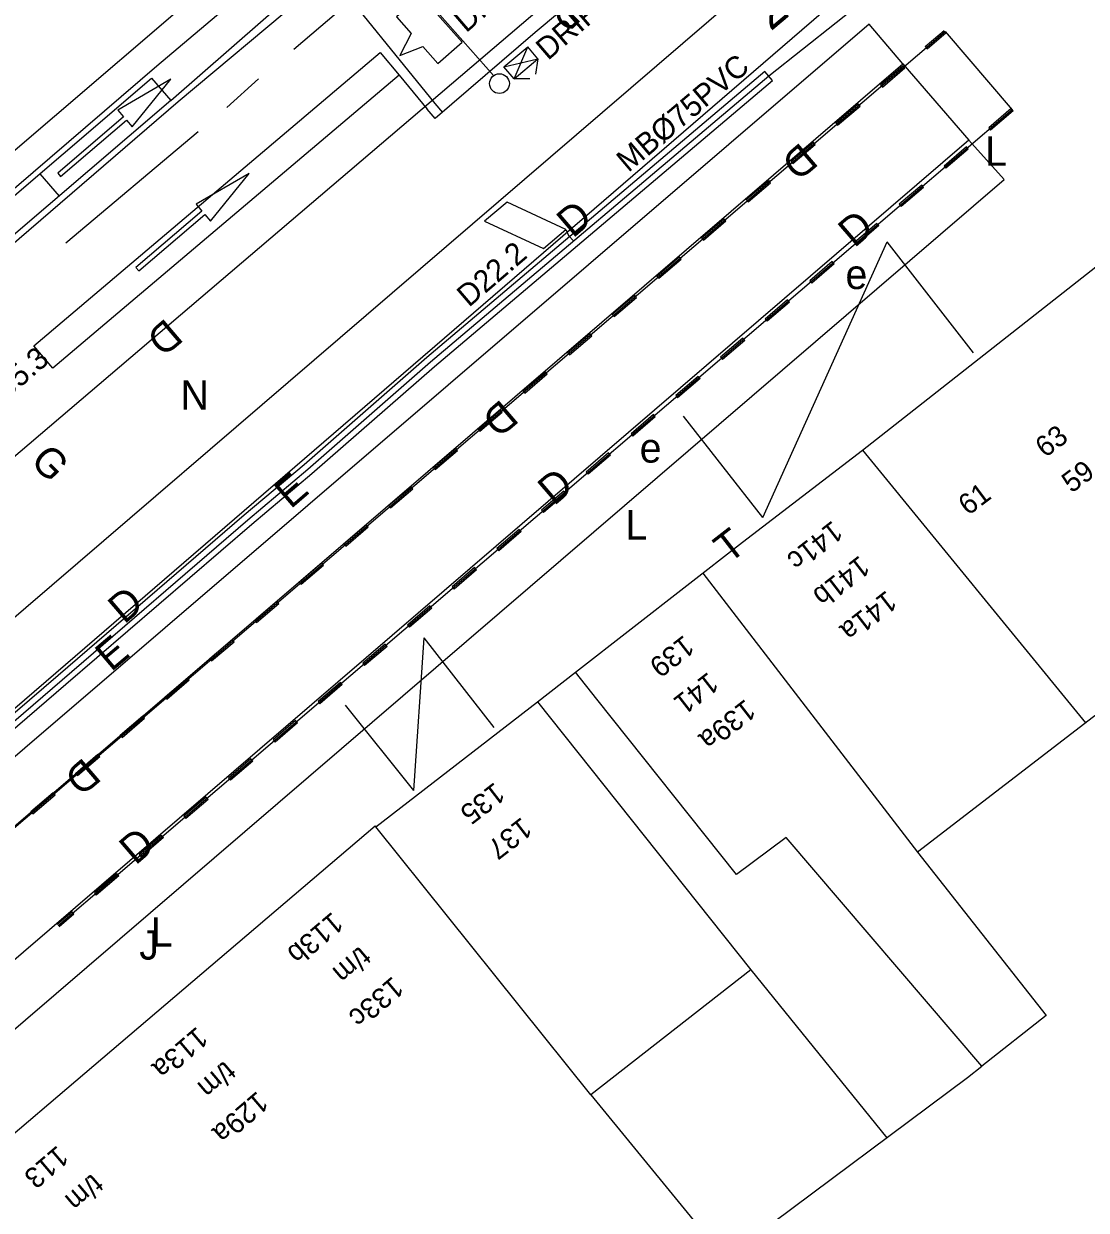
# Model space of a CAD drawing. Extents: x 81617 to 82144, y 454649 to 455150.
# Drawn here: x 81836.93 to 81873.05, y 454806.42 to 454846.75 of the extents above; entities that cross this region are included whole.
import ezdxf

# ---------------------------------------------------------------- set-up
doc = ezdxf.new("R2010")
doc.units = 0
for name, color, linetype in [('B-WE-OG-TOPOGRAFIE-G', 7, 'Continuous'), ('B-WE-VW-MARKERING-G', 7, 'Continuous'), ('N-OI-KL-VRI_KABEL_DETECTIE-G', 7, 'Continuous'), ('N-OI-KL-VRI_KABELGEUL-G', 7, 'Continuous'), ('N-OI-KL-VRI_LUS_DETECTIE-G', 7, 'Continuous'), ('N-OI-KL-VRI_LUS_DETECTIE-T18', 7, 'Continuous'), ('N-OI-KL-VRI_MANTELBUIS-G', 7, 'Continuous'), ('N-OI-KL-VRI_MANTELBUIS-T18', 7, 'Continuous'), ('N-WE-VW-VRI_ARMATUUR-S', 7, 'Continuous'), ('N-WE-VW-VRI_ARMATUUR-T18', 7, 'Continuous'), ('N-WE-VW-VRI_KAST-S', 7, 'Continuous'), ('N-WE-VW-VRI_KAST-T25', 7, 'Continuous'), ('N-WE-VW-VRI_LIGGER-G', 7, 'Continuous'), ('N-WE-VW-VRI_MAST-S', 7, 'Continuous'), ('N-WE-VW-VRI_RICHTINGNUMMER-T25', 7, 'Continuous')]:
    doc.layers.add(name, color=color, linetype=linetype)

msp = doc.modelspace()

# ---------------------------------------------------------------- linework, layer by layer
at = {"layer": 'B-WE-OG-TOPOGRAFIE-G'}
for p, q in [((81841.457, 454845.317), (81849.178, 454851.845)), ((81842.185, 454844.105), (81850.112, 454850.755)), ((81763.148, 454778.046), (81841.457, 454845.317)), ((81823.838, 454808.513), (81866.813, 454845.385)), ((81866.813, 454845.385), (81869.059, 454842.787)), ((81764.081, 454776.957), (81842.185, 454844.105)), ((81869.059, 454842.787), (81826.107, 454805.906)), ((81865.438, 454832.254), (81873.017, 454822.986)), ((81860.013, 454828.076), (81867.304, 454818.593)), ((81854.397, 454823.7), (81855.686, 454824.714)), ((81848.903, 454819.454), (81854.397, 454823.7)), ((81856.206, 454810.339), (81848.903, 454819.454)), ((81861.644, 454814.588), (81866.265, 454808.886)), ((81860.759, 454804.784), (81869.009, 454810.93)), ((81869.009, 454810.93), (81869.495, 454811.314))]:
    msp.add_line(p, q, dxfattribs=at)
for points in [[(81800.623, 454800), (81801.004, 454800.325), (81803.562, 454802.106), (81806.327, 454803.545), (81807.843, 454804.154), (81811.662, 454806.006), (81813.175, 454806.868), (81815.707, 454808.644), (81816.429, 454809.247), (81868.254, 454853.758)], [(81870.182, 454852.409), (81817.99, 454807.424), (81817.086, 454806.655), (81814.618, 454804.918), (81812.282, 454803.586), (81808.553, 454801.84), (81808.014, 454801.627)], [(81857.884, 454850.147), (81856.226, 454848.756), (81836.105, 454831.612)], [(81866.813, 454845.385), (81865.668, 454846.737), (81822.65, 454809.862), (81823.838, 454808.513)], [(81826.107, 454805.906), (81827.279, 454804.562), (81870.253, 454841.454), (81869.059, 454842.787)], [(81855.686, 454824.714), (81861.365, 454829.127), (81865.438, 454832.254), (81873.692, 454838.739)], [(81876.764, 454825.709), (81873.29, 454823.196), (81867.304, 454818.593), (81871.686, 454813.044), (81869.495, 454811.314), (81862.848, 454819.084), (81861.152, 454817.827), (81856.411, 454823.796), (81855.686, 454824.714)], [(81854.397, 454823.7), (81861.644, 454814.588), (81856.206, 454810.339)], [(81825.994, 454800), (81848.872, 454819.491), (81848.903, 454819.454)], [(81856.206, 454810.339), (81860.759, 454804.784), (81860.623, 454804.682), (81862.915, 454802.01), (81862.19, 454801.388)]]:
    msp.add_lwpolyline(points, dxfattribs=at)
at = {"layer": 'B-WE-VW-MARKERING-G'}
for p, q in [((81846.116, 454845.885), (81853.81, 454852.455)), ((81835.851, 454818.772), (81868.247, 454846.483)), ((81868.248, 454846.482), (81870.523, 454843.823)), ((81867.571, 454845.97), (81867.636, 454845.894)), ((81867.636, 454845.893), (81867.636, 454845.894)), ((81866.876, 454845.244), (81866.811, 454845.321)), ((81843.834, 454843.9), (81844.914, 454844.869)), ((81866.051, 454844.67), (81866.116, 454844.594)), ((81866.116, 454844.593), (81866.116, 454844.594)), ((81865.356, 454843.944), (81865.292, 454844.021)), ((81870.523, 454843.823), (81838.101, 454816.09)), ((81870.49, 454843.862), (81870.49, 454843.861)), ((81870.556, 454843.785), (81870.49, 454843.861)), ((81864.531, 454843.37), (81864.596, 454843.294)), ((81864.597, 454843.293), (81864.596, 454843.294)), ((81869.731, 454843.211), (81869.795, 454843.134)), ((81838.366, 454839.296), (81842.856, 454843.089)), ((81863.836, 454842.644), (81863.772, 454842.721)), ((81868.97, 454842.562), (81868.971, 454842.561)), ((81869.036, 454842.485), (81868.971, 454842.561)), ((81863.011, 454842.07), (81863.076, 454841.994)), ((81863.077, 454841.993), (81863.076, 454841.994)), ((81868.211, 454841.911), (81868.275, 454841.834)), ((81862.316, 454841.344), (81862.252, 454841.421)), ((81867.45, 454841.262), (81867.451, 454841.261)), ((81867.516, 454841.185), (81867.451, 454841.261)), ((81861.491, 454840.77), (81861.556, 454840.694)), ((81861.557, 454840.693), (81861.556, 454840.694)), ((81866.691, 454840.611), (81866.755, 454840.534)), ((81860.796, 454840.044), (81860.732, 454840.121)), ((81865.93, 454839.962), (81865.931, 454839.961)), ((81865.996, 454839.885), (81865.931, 454839.961)), ((81859.971, 454839.47), (81860.036, 454839.394)), ((81860.037, 454839.393), (81860.036, 454839.394)), ((81862.051, 454829.964), (81866.28, 454839.339)), ((81865.171, 454839.311), (81865.235, 454839.234)), ((81869.211, 454835.564), (81866.28, 454839.339)), ((81859.277, 454838.744), (81859.212, 454838.821)), ((81864.41, 454838.662), (81864.411, 454838.661)), ((81864.476, 454838.585), (81864.411, 454838.661)), ((81858.452, 454838.17), (81858.517, 454838.094)), ((81858.517, 454838.093), (81858.517, 454838.094)), ((81863.651, 454838.011), (81863.715, 454837.934)), ((81857.757, 454837.444), (81857.692, 454837.521)), ((81862.891, 454837.362), (81862.891, 454837.361)), ((81862.956, 454837.285), (81862.891, 454837.361)), ((81856.932, 454836.87), (81856.997, 454836.794)), ((81856.997, 454836.793), (81856.997, 454836.794)), ((81862.131, 454836.711), (81862.196, 454836.634)), ((81856.237, 454836.144), (81856.173, 454836.221)), ((81861.371, 454836.062), (81861.371, 454836.061)), ((81861.436, 454835.985), (81861.371, 454836.061)), ((81855.412, 454835.57), (81855.477, 454835.494)), ((81855.478, 454835.493), (81855.477, 454835.494)), ((81860.612, 454835.411), (81860.676, 454835.334)), ((81854.717, 454834.844), (81854.653, 454834.921)), ((81859.851, 454834.762), (81859.852, 454834.761)), ((81859.917, 454834.685), (81859.852, 454834.761)), ((81853.892, 454834.27), (81853.957, 454834.194)), ((81853.958, 454834.193), (81853.957, 454834.194)), ((81859.092, 454834.111), (81859.156, 454834.034)), ((81853.197, 454833.544), (81853.133, 454833.62)), ((81858.331, 454833.462), (81858.332, 454833.461)), ((81858.397, 454833.385), (81858.332, 454833.461)), ((81862.051, 454829.964), (81859.351, 454833.412)), ((81852.372, 454832.97), (81852.437, 454832.894)), ((81852.438, 454832.893), (81852.437, 454832.894)), ((81857.572, 454832.811), (81857.636, 454832.734)), ((81851.677, 454832.244), (81851.613, 454832.32)), ((81856.811, 454832.162), (81856.812, 454832.161)), ((81856.877, 454832.085), (81856.812, 454832.161)), ((81850.852, 454831.67), (81850.917, 454831.594)), ((81850.918, 454831.593), (81850.917, 454831.594)), ((81856.052, 454831.511), (81856.116, 454831.434)), ((81850.158, 454830.944), (81850.093, 454831.02)), ((81855.291, 454830.861), (81855.292, 454830.861)), ((81855.357, 454830.785), (81855.292, 454830.861)), ((81849.333, 454830.37), (81849.398, 454830.294)), ((81849.398, 454830.293), (81849.398, 454830.294)), ((81854.532, 454830.211), (81854.596, 454830.134)), ((81848.638, 454829.644), (81848.573, 454829.72)), ((81853.772, 454829.561), (81853.772, 454829.561)), ((81853.837, 454829.485), (81853.772, 454829.561)), ((81847.813, 454829.07), (81847.878, 454828.994)), ((81847.878, 454828.993), (81847.878, 454828.994)), ((81853.012, 454828.911), (81853.077, 454828.834)), ((81847.118, 454828.344), (81847.054, 454828.42)), ((81852.252, 454828.261), (81852.252, 454828.261)), ((81852.317, 454828.185), (81852.252, 454828.261)), ((81846.293, 454827.77), (81846.358, 454827.694)), ((81846.359, 454827.693), (81846.358, 454827.694)), ((81851.492, 454827.611), (81851.557, 454827.534)), ((81845.598, 454827.044), (81845.534, 454827.12)), ((81850.732, 454826.961), (81850.733, 454826.961)), ((81850.798, 454826.885), (81850.733, 454826.961)), ((81844.773, 454826.47), (81844.838, 454826.394)), ((81844.839, 454826.393), (81844.838, 454826.394)), ((81849.973, 454826.311), (81850.037, 454826.234)), ((81850.187, 454820.683), (81850.543, 454825.878)), ((81852.925, 454822.824), (81850.543, 454825.878)), ((81844.078, 454825.744), (81844.014, 454825.82)), ((81849.212, 454825.661), (81849.213, 454825.661)), ((81849.278, 454825.585), (81849.213, 454825.661)), ((81843.253, 454825.17), (81843.318, 454825.094)), ((81843.319, 454825.093), (81843.318, 454825.094)), ((81848.453, 454825.011), (81848.517, 454824.934)), ((81842.558, 454824.444), (81842.494, 454824.52)), ((81847.692, 454824.361), (81847.693, 454824.361)), ((81847.758, 454824.285), (81847.693, 454824.361)), ((81841.733, 454823.87), (81841.798, 454823.794)), ((81841.799, 454823.793), (81841.798, 454823.794)), ((81846.933, 454823.711), (81846.997, 454823.634)), ((81850.187, 454820.683), (81847.869, 454823.591)), ((81841.039, 454823.143), (81840.974, 454823.22)), ((81846.172, 454823.061), (81846.173, 454823.061)), ((81846.238, 454822.985), (81846.173, 454823.061)), ((81840.214, 454822.569), (81840.279, 454822.493)), ((81840.279, 454822.493), (81840.279, 454822.493)), ((81845.413, 454822.411), (81845.477, 454822.334)), ((81839.519, 454821.843), (81839.454, 454821.92)), ((81844.652, 454821.761), (81844.653, 454821.761)), ((81844.718, 454821.685), (81844.653, 454821.761)), ((81838.694, 454821.269), (81838.759, 454821.193)), ((81838.759, 454821.193), (81838.759, 454821.193)), ((81843.893, 454821.111), (81843.957, 454821.034)), ((81837.999, 454820.543), (81837.935, 454820.62)), ((81843.133, 454820.461), (81843.133, 454820.461)), ((81843.198, 454820.385), (81843.133, 454820.461)), ((81837.174, 454819.969), (81837.239, 454819.893)), ((81837.24, 454819.893), (81837.239, 454819.893)), ((81842.373, 454819.811), (81842.438, 454819.734)), ((81841.613, 454819.161), (81841.613, 454819.16)), ((81841.678, 454819.085), (81841.613, 454819.16)), ((81840.854, 454818.51), (81840.918, 454818.434)), ((81840.093, 454817.861), (81840.094, 454817.86)), ((81840.159, 454817.784), (81840.094, 454817.86)), ((81839.334, 454817.21), (81839.398, 454817.134)), ((81838.573, 454816.561), (81838.574, 454816.56)), ((81838.639, 454816.484), (81838.574, 454816.56))]:
    msp.add_line(p, q, dxfattribs=at)
for points in [[(81801.861, 454812.865), (81812.709, 454822.091), (81823.285, 454831.011), (81833.469, 454839.753), (81842.474, 454847.451), (81852.979, 454856.88)], [(81867.57, 454845.97), (81868.214, 454846.521)], [(81867.636, 454845.894), (81868.28, 454846.445)], [(81866.05, 454844.67), (81866.811, 454845.321)], [(81866.115, 454844.594), (81866.875, 454845.244)], [(81864.53, 454843.37), (81865.291, 454844.021)], [(81864.595, 454843.294), (81865.355, 454843.944)], [(81870.491, 454843.861), (81869.731, 454843.211)], [(81870.556, 454843.785), (81869.795, 454843.134)], [(81863.011, 454842.07), (81863.771, 454842.721)], [(81863.076, 454841.994), (81863.836, 454842.644)], [(81868.971, 454842.561), (81868.211, 454841.911)], [(81869.036, 454842.485), (81868.275, 454841.834)], [(81861.491, 454840.77), (81862.251, 454841.421)], [(81861.556, 454840.694), (81862.316, 454841.344)], [(81867.451, 454841.261), (81866.691, 454840.611)], [(81867.516, 454841.185), (81866.756, 454840.534)], [(81859.971, 454839.47), (81860.732, 454840.121)], [(81860.036, 454839.394), (81860.796, 454840.044)], [(81865.93, 454839.961), (81865.171, 454839.311)], [(81865.996, 454839.885), (81865.236, 454839.234)], [(81858.451, 454838.17), (81859.212, 454838.821)], [(81858.516, 454838.094), (81859.276, 454838.744)], [(81864.412, 454838.661), (81863.652, 454838.011)], [(81864.477, 454838.585), (81863.716, 454837.934)], [(81856.931, 454836.87), (81857.692, 454837.521)], [(81856.996, 454836.794), (81857.756, 454837.444)], [(81862.892, 454837.361), (81862.132, 454836.711)], [(81862.957, 454837.285), (81862.196, 454836.634)], [(81855.411, 454835.57), (81856.172, 454836.221)], [(81855.476, 454835.494), (81856.236, 454836.144)], [(81861.372, 454836.061), (81860.612, 454835.411)], [(81861.437, 454835.985), (81860.676, 454835.334)], [(81853.892, 454834.27), (81854.652, 454834.921)], [(81853.957, 454834.194), (81854.717, 454834.844)], [(81859.852, 454834.761), (81859.092, 454834.111)], [(81859.917, 454834.685), (81859.156, 454834.034)], [(81852.373, 454832.97), (81853.133, 454833.62)], [(81852.437, 454832.894), (81853.197, 454833.544)], [(81858.332, 454833.461), (81857.572, 454832.811)], [(81858.397, 454833.385), (81857.637, 454832.734)], [(81850.853, 454831.67), (81851.614, 454832.32)], [(81850.917, 454831.594), (81851.677, 454832.244)], [(81856.812, 454832.161), (81856.052, 454831.511)], [(81856.877, 454832.085), (81856.117, 454831.434)], [(81849.333, 454830.37), (81850.094, 454831.02)], [(81849.397, 454830.294), (81850.157, 454830.944)], [(81855.293, 454830.861), (81854.533, 454830.211)], [(81855.358, 454830.785), (81854.597, 454830.134)], [(81847.813, 454829.07), (81848.574, 454829.72)], [(81847.877, 454828.994), (81848.637, 454829.644)], [(81853.773, 454829.561), (81853.013, 454828.911)], [(81853.838, 454829.485), (81853.077, 454828.834)], [(81846.293, 454827.77), (81847.054, 454828.42)], [(81846.357, 454827.694), (81847.117, 454828.344)], [(81852.253, 454828.261), (81851.493, 454827.611)], [(81852.318, 454828.185), (81851.557, 454827.534)], [(81844.774, 454826.47), (81845.534, 454827.12)], [(81844.838, 454826.394), (81845.598, 454827.044)], [(81850.733, 454826.961), (81849.973, 454826.311)], [(81850.798, 454826.885), (81850.037, 454826.234)], [(81843.254, 454825.17), (81844.014, 454825.82)], [(81843.318, 454825.094), (81844.078, 454825.744)], [(81849.213, 454825.661), (81848.453, 454825.011)], [(81849.278, 454825.585), (81848.517, 454824.934)], [(81841.734, 454823.87), (81842.495, 454824.52)], [(81841.798, 454823.794), (81842.558, 454824.444)], [(81847.693, 454824.361), (81846.933, 454823.711)], [(81847.758, 454824.285), (81846.998, 454823.634)], [(81840.213, 454822.569), (81840.974, 454823.22)], [(81840.278, 454822.493), (81841.038, 454823.143)], [(81846.172, 454823.061), (81845.413, 454822.411)], [(81846.238, 454822.985), (81845.478, 454822.334)], [(81838.693, 454821.269), (81839.454, 454821.92)], [(81838.758, 454821.193), (81839.518, 454821.843)], [(81844.654, 454821.761), (81843.894, 454821.111)], [(81844.719, 454821.685), (81843.958, 454821.034)], [(81837.173, 454819.969), (81837.934, 454820.62)], [(81837.238, 454819.893), (81837.998, 454820.543)], [(81843.134, 454820.461), (81842.374, 454819.811)], [(81843.199, 454820.385), (81842.438, 454819.734)], [(81841.613, 454819.161), (81840.853, 454818.51)], [(81841.679, 454819.085), (81840.918, 454818.434)], [(81840.094, 454817.86), (81839.334, 454817.21)], [(81840.158, 454817.784), (81839.397, 454817.134)], [(81838.574, 454816.56), (81838.069, 454816.128)], [(81838.638, 454816.484), (81838.133, 454816.052)]]:
    msp.add_lwpolyline(points, dxfattribs=at)
for points in [[(81841.929, 454844.864), (81840.129, 454843.813), (81840.324, 454843.585), (81838.086, 454841.663), (81838.184, 454841.549), (81840.422, 454843.471), (81840.618, 454843.244)], [(81844.588, 454841.66), (81842.789, 454840.609), (81842.984, 454840.381), (81840.746, 454838.459), (81840.844, 454838.345), (81843.082, 454840.267), (81843.277, 454840.04)]]:
    msp.add_lwpolyline(points, close=True, dxfattribs=at)
at = {"layer": 'N-OI-KL-VRI_KABEL_DETECTIE-G'}
for p, q in [((81849.69, 454845.002), (81850.644, 454843.845)), ((81855.36, 454839.752), (81855.451, 454839.545))]:
    msp.add_line(p, q, dxfattribs=at)
msp.add_lwpolyline([(81841.927, 454844.135), (81847.132, 454848.689), (81850.902, 454844.037)], dxfattribs=at)
at = {"layer": 'N-OI-KL-VRI_KABELGEUL-G'}
for points in [[(81865.692, 454847.708), (81862.812, 454851.166), (81862.44, 454851.616), (81862.125, 454851.74), (81861.458, 454851.771), (81860.85, 454851.931), (81857.688, 454849.285), (81854.312, 454846.452), (81850.918, 454843.526), (81850.644, 454843.845)], [(81831.652, 454818.786), (81838.237, 454824.448), (81844.551, 454829.887), (81846.588, 454831.607), (81850.757, 454835.251), (81862.252, 454844.975), (81865.692, 454847.708), (81866.725, 454848.497), (81870.121, 454851.062)], [(81850.902, 454844.037), (81851.16, 454843.73)], [(81855.451, 454839.545), (81855.619, 454839.363)]]:
    msp.add_lwpolyline(points, dxfattribs=at)
at = {"layer": 'N-OI-KL-VRI_LUS_DETECTIE-G'}
for p, q in [((81837.481, 454841.65), (81838.132, 454840.891)), ((81853.36, 454840.681), (81852.597, 454840.033)), ((81855.36, 454839.752), (81853.36, 454840.681)), ((81852.597, 454840.033), (81854.595, 454839.105)), ((81854.595, 454839.105), (81855.36, 454839.752))]:
    msp.add_line(p, q, dxfattribs=at)
for points in [[(81837.925, 454835.037), (81837.279, 454835.8), (81849.042, 454845.764), (81849.69, 454845.002)], [(81826.741, 454831.141), (81826.092, 454831.9), (81841.276, 454844.894), (81841.927, 454844.135)]]:
    msp.add_lwpolyline(points, close=True, dxfattribs=at)
at = {"layer": 'N-OI-KL-VRI_MANTELBUIS-G'}
msp.add_lwpolyline([(81831.782, 454818.634), (81838.367, 454824.296), (81844.681, 454829.735), (81846.718, 454831.455), (81850.887, 454835.099), (81862.382, 454844.822), (81862.123, 454845.127), (81850.626, 454835.402), (81846.457, 454831.758), (81844.421, 454830.04), (81838.106, 454824.599), (81831.522, 454818.938)], dxfattribs=at)
at = {"layer": 'N-WE-VW-VRI_ARMATUUR-S'}
for p, q in [((81850.095, 454846.415), (81849.717, 454845.668)), ((81849.717, 454845.668), (81850.491, 454845.968))]:
    msp.add_line(p, q, dxfattribs=at)
msp.add_lwpolyline([(81850.491, 454845.968), (81851, 454845.391), (81851.83, 454846.125), (81850.429, 454847.709), (81849.599, 454846.976), (81850.095, 454846.415)], dxfattribs=at)
at = {"layer": 'N-WE-VW-VRI_KAST-S'}
for p, q in [((81853.253, 454845.277), (81854.065, 454845.963)), ((81853.596, 454844.872), (81854.066, 454845.963)), ((81854.408, 454845.556), (81854.066, 454845.963)), ((81853.253, 454845.277), (81854.408, 454845.556)), ((81853.596, 454844.872), (81853.253, 454845.277)), ((81853.596, 454844.872), (81854.408, 454845.556)), ((81854.408, 454845.556), (81854.32, 454845.034)), ((81854.127, 454844.871), (81853.596, 454844.872))]:
    msp.add_line(p, q, dxfattribs=at)
at = {"layer": 'N-WE-VW-VRI_LIGGER-G'}
msp.add_line((81850.466, 454847.739), (81852.9, 454844.987), dxfattribs=at)
at = {"layer": 'N-WE-VW-VRI_MAST-S'}
msp.add_circle((81853.101, 454844.712), 0.335, dxfattribs=at)

# ---------------------------------------------------------------- texts
at = {"layer": 'B-WE-OG-TOPOGRAFIE-G'}
for s, height, rotation, p in [('G', 1, 314.2792, (81854.824, 454847.144)), ('D', 1, 220.5728, (81863.344, 454842.744)), ('D', 1, 40.5445, (81855.594, 454839.435)), ('D', 1, 40.6304, (81865.163, 454839.107)), ('D', 1, 220.4623, (81841.763, 454836.768)), ('D', 1, 220.6012, (81853.165, 454834.012)), ('63', 0.7, 36.7722, (81871.648, 454831.975)), ('G', 1, 314.2792, (81837.118, 454831.846)), ('E', 1, 40.8284, (81846.002, 454830.232)), ('D', 1, 40.6955, (81854.954, 454830.339)), ('59', 0.7, 36.7722, (81872.546, 454830.774)), ('61', 0.7, 36.9173, (81869.031, 454830.011)), ('T', 1, 37.8749, (81860.898, 454828.376)), ('141c', 0.7, 217.7951, (81864.421, 454829.887)), ('141b', 0.7, 217.7951, (81865.339, 454828.7)), ('D', 1, 40.7995, (81840.347, 454826.317)), ('141a', 0.7, 217.7951, (81866.258, 454827.515)), ('E', 1, 40.1142, (81839.903, 454824.699)), ('139', 0.7, 217.8498, (81859.372, 454825.996)), ('141', 0.7, 217.8498, (81860.199, 454824.739)), ('139a', 0.7, 217.8498, (81861.46, 454823.819)), ('D', 1, 220.5392, (81838.974, 454821.835)), ('135', 0.7, 217.6984, (81852.939, 454820.994)), ('137', 0.7, 217.6984, (81853.858, 454819.807)), ('D', 1, 40.6712, (81840.729, 454818.125)), ('113b', 0.7, 220.2187, (81847.418, 454816.591)), ('t/m', 0.7, 220.2187, (81848.364, 454815.427)), ('133c', 0.7, 220.2187, (81849.471, 454814.399)), ('113a', 0.7, 220.4295, (81842.819, 454812.691)), ('t/m', 0.7, 220.4295, (81843.769, 454811.531)), ('129a', 0.7, 220.4295, (81844.867, 454810.496)), ('113', 0.7, 220.428, (81838.077, 454808.653)), ('t/m', 0.7, 220.428, (81839.266, 454807.695))]:
    msp.add_text(s, height=height, rotation=rotation, dxfattribs=at).set_placement(p)
for s, p in [('L', (81869.604, 454841.919)), ('e', (81864.861, 454837.729)), ('N', (81842.259, 454833.628)), ('e', (81857.866, 454831.83)), ('L', (81857.381, 454829.216)), ('L', (81841.246, 454815.378)), ('J', (81840.858, 454814.94))]:
    msp.add_text(s, height=1, dxfattribs=at).set_placement(p)
at = {"layer": 'N-OI-KL-VRI_LUS_DETECTIE-T18'}
for s, p in [('D22.2', (81852.06, 454837.087)), ('D05.3', (81835.813, 454833.518))]:
    msp.add_text(s, height=0.75, rotation=40.5993, dxfattribs=at).set_placement(p)
at = {"layer": 'N-OI-KL-VRI_MANTELBUIS-T18'}
msp.add_text('MB%%C75PVC', height=0.75, rotation=40.23, dxfattribs=at).set_placement((81857.482, 454841.67))
at = {"layer": 'N-WE-VW-VRI_ARMATUUR-T18'}
msp.add_text('DRIP', height=0.75, rotation=40.7326, dxfattribs=at).set_placement((81851.966, 454846.416))
at = {"layer": 'N-WE-VW-VRI_KAST-T25'}
msp.add_text('DRIP-KAST', height=0.75, rotation=40.7326, dxfattribs=at).set_placement((81854.747, 454845.477))
at = {"layer": 'N-WE-VW-VRI_RICHTINGNUMMER-T25'}
msp.add_text('22', height=1.2, rotation=40, dxfattribs=at).set_placement((81862.319, 454846.475))

doc.saveas('drawing.dxf')
